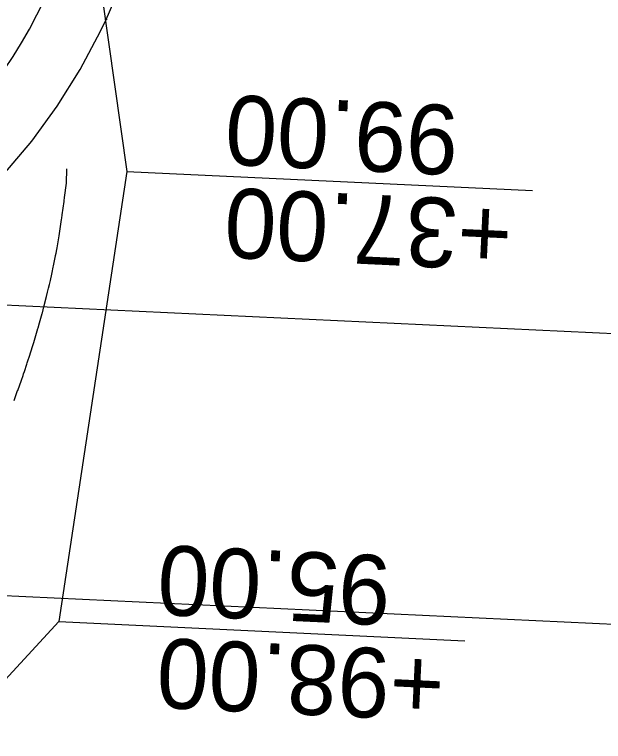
# Model space of a CAD drawing. Extents: x -70 to 701944, y -4 to 666871.
# Drawn here: x 668397.5 to 668448.2, y 655327.1 to 655389.7 of the extents above; entities that cross this region are included whole.
import ezdxf

# ---------------------------------------------------------------- set-up
doc = ezdxf.new("R2010")
doc.units = 0
for name, color, linetype in [('R_Detour', 7, 'Continuous'), ('R_Proposed Const Limits', 7, 'Continuous'), ('R_ROW', 7, 'Continuous'), ('R_ROW Annot', 7, 'Continuous'), ('T_Vehicle Path Lt Minor', 7, 'Continuous')]:
    doc.layers.add(name, color=color, linetype=linetype)

msp = doc.modelspace()

# ---------------------------------------------------------------- linework, layer by layer
at = {"layer": 'R_Detour'}
for p, q in [((668574.228, 655356.261), (668307.659, 655368.842)), ((668521.837, 655333.706), (668306.48, 655343.87))]:
    msp.add_line(p, q, dxfattribs=at)
at = {"layer": 'R_Proposed Const Limits'}
msp.add_lwpolyline([(668397.409, 655356.447), (668397.501, 655356.692), (668397.72, 655357.28), (668397.724, 655357.289), (668398.043, 655358.176), (668398.188, 655358.592), (668398.234, 655358.727), (668398.308, 655358.943), (668398.511, 655359.549), (668398.552, 655359.673), (668398.633, 655359.921), (668398.715, 655360.178), (668399.033, 655361.183), (668399.059, 655361.265), (668399.113, 655361.44), (668399.175, 655361.642), (668399.467, 655362.623), (668399.49, 655362.703), (668399.608, 655363.117), (668399.834, 655363.935), (668399.85, 655363.994), (668399.914, 655364.233), (668400.011, 655364.602), (668400.207, 655365.376), (668400.304, 655365.773), (668400.382, 655366.096), (668400.46, 655366.431), (668400.538, 655366.769), (668400.661, 655367.321), (668400.721, 655367.599), (668400.76, 655367.782), (668400.841, 655368.172), (668400.983, 655368.877), (668400.992, 655368.925), (668401.028, 655369.109), (668401.089, 655369.438), (668401.115, 655369.584), (668401.259, 655370.439), (668401.289, 655370.626), (668401.349, 655371.003), (668401.412, 655371.417), (668401.497, 655372.006), (668401.517, 655372.147), (668401.555, 655372.429), (668401.723, 655373.577), (668401.737, 655373.671), (668401.762, 655373.858), (668401.769, 655373.906), (668401.916, 655375.151), (668401.945, 655376.395)], dxfattribs=at)
at = {"layer": 'R_ROW'}
msp.add_lwpolyline([(668379.347, 655858.103), (668375.984, 655777.075), (668370.365, 655679.231), (668386.889, 655520.275), (668407.117, 655376.161), (668401.283, 655337.393), (668367.527, 655300.944), (668336.131, 654741.803), (668319.024, 654252.065), (668346.246, 654066.793), (668364.915, 653986.529), (668401.009, 653983.179), (668425.779, 653872.163), (668398.632, 653868.034), (668433.788, 653730.983), (668450.992, 653639.156), (668466.964, 653535.35), (668502.126, 653505.818)], dxfattribs=at)
at = {"layer": 'R_ROW Annot'}
for points in [[(668407.117, 655376.161), (668442.078, 655374.511)], [(668401.283, 655337.393), (668436.244, 655335.743)]]:
    msp.add_lwpolyline(points, dxfattribs=at)
at = {"layer": 'T_Vehicle Path Lt Minor'}
for points in [[(668405.347, 655389.249), (668406.384, 655391.647), (668407.657, 655395.155), (668408.681, 655398.743), (668409.449, 655402.395), (668409.958, 655406.092), (668410.205, 655409.816), (668410.19, 655413.548), (668409.912, 655417.27), (668409.438, 655420.595)], [(668393.112, 655372.473), (668393.928, 655373.24), (668396.528, 655375.915), (668398.933, 655378.768), (668401.132, 655381.782), (668403.113, 655384.944), (668404.866, 655388.238), (668405.347, 655389.249)]]:
    msp.add_lwpolyline(points, dxfattribs=at)
msp.add_circle((668405.347, 655389.249), 0.0417, dxfattribs=at)
msp.add_circle((668405.347, 655389.249), 0.0417, dxfattribs=at)
msp.add_arc((668357.262, 655411.464), 47.442, 299.0904, 46.50545, dxfattribs=at)

# ---------------------------------------------------------------- texts
at = {"layer": 'R_ROW Annot'}
for s, p in [('99.00', (668435.824, 655381.814)), ('+37.00', (668440.442, 655373.587)), ('95.00', (668429.99, 655343.046)), ('+98.00', (668434.607, 655334.819))]:
    msp.add_text(s, height=6, rotation=177.29778, dxfattribs=at).set_placement(p)

doc.saveas('drawing.dxf')
